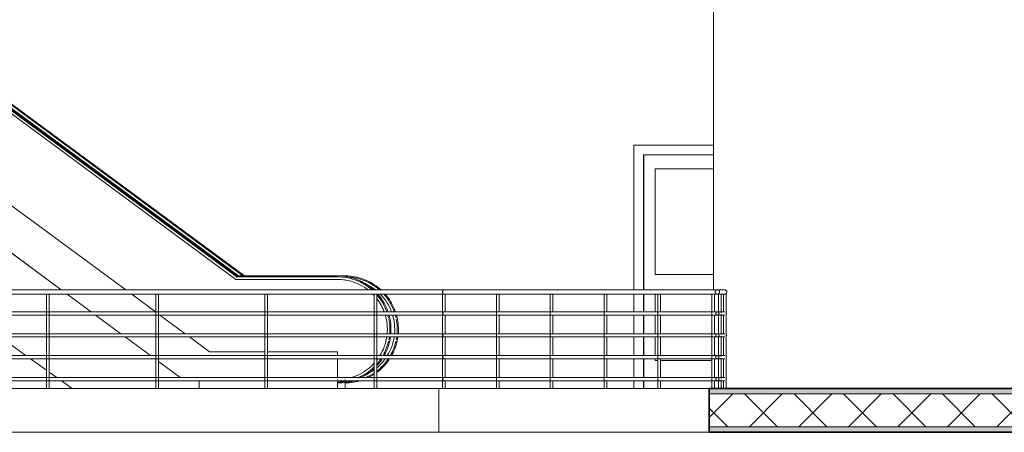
# Model space of a CAD drawing. Header units: inches. Extents: x 424 to 2043, y -237 to 445.
# Tile 905 of 965: x 977.47 to 986.47, y 225.75 to 229.52. Entities that reach past the tile are written whole.
import ezdxf

# ---------------------------------------------------------------- set-up
doc = ezdxf.new("R2010")
doc.units = ezdxf.units.IN
doc.header["$MEASUREMENT"] = 0
for name, color, linetype, lineweight in [('A-DOOR', 31, 'Continuous', 9), ('A-DOOR-FRAM', 31, 'Continuous', 9), ('A-FLOR', 192, 'Continuous', 9), ('A-FLOR-HRAL', 11, 'Continuous', 9), ('A-FLOR-MCUT', 51, 'Continuous', 9), ('A-FLOR-PATT', 8, 'Continuous', 35), ('A-GENM', 13, 'Continuous', 9), ('A-WALL', 113, 'Continuous', 9)]:
    doc.layers.add(name, color=color, linetype=linetype, lineweight=lineweight)

# ---------------------------------------------------------------- blocks, each defined once
blk = doc.blocks.new('Railing - 25mm-185987-Section 2')
at = {"layer": 'A-FLOR-HRAL'}
for p, q in [((27.2642, 6.46), (27.2642, 5.6)), ((27.2761, 6.46), (27.2642, 6.46)), ((27.2824, 6.46), (27.2761, 6.46)), ((27.2892, 6.2995), (27.2892, 6.46)), ((27.2892, 6.0995), (27.2892, 6.2705)), ((27.2892, 5.8995), (27.2892, 6.0705)), ((27.2892, 5.6995), (27.2892, 5.8705)), ((27.2892, 5.6), (27.2892, 5.6705))]:
    blk.add_line(p, q, dxfattribs=at)
blk = doc.blocks.new('Railing - 25mm-V46-Section 2')
at = {"layer": 'A-FLOR-HRAL'}
for p, q in [((29.8324, 10.46), (29.8324, 10.3)), ((29.834, 10.46), (29.8324, 10.46)), ((29.8574, 10.46), (29.834, 10.46)), ((29.8574, 10.2918), (29.8574, 10.46)), ((29.8324, 10.27), (29.8324, 10.1)), ((29.8574, 10.0918), (29.8574, 10.2782)), ((29.8324, 10.07), (29.8324, 9.9)), ((29.8574, 9.8918), (29.8574, 10.0782)), ((29.8324, 9.87), (29.8324, 9.7)), ((29.8574, 9.6918), (29.8574, 9.8782)), ((29.8324, 9.67), (29.8324, 9.6)), ((29.8574, 9.6), (29.8574, 9.6782))]:
    blk.add_line(p, q, dxfattribs=at)
blk = doc.blocks.new('Railing - 25mm-V37-Section 2')
at = {"layer": 'A-FLOR-HRAL'}
for p, q in [((19.7206, 6.46), (19.7206, 5.6)), ((19.7326, 6.46), (19.7206, 6.46)), ((19.7456, 6.46), (19.7326, 6.46)), ((19.7456, 5.6), (19.7456, 6.46))]:
    blk.add_line(p, q, dxfattribs=at)
blk = doc.blocks.new('Railing - 25mm-V38-Section 2')
at = {"layer": 'A-FLOR-HRAL'}
for p, q in [((27.7565, 6.46), (27.7565, 5.6)), ((27.7581, 6.46), (27.7565, 6.46)), ((27.7752, 6.46), (27.7581, 6.46)), ((27.7815, 6.2995), (27.7815, 6.46)), ((27.7815, 6.0995), (27.7815, 6.2705)), ((27.7815, 5.8995), (27.7815, 6.0705)), ((27.7815, 5.6995), (27.7815, 5.8705)), ((27.7815, 5.6), (27.7815, 5.6705))]:
    blk.add_line(p, q, dxfattribs=at)
blk = doc.blocks.new('Railing - 25mm-V54-Section 2')
at = {"layer": 'A-FLOR-HRAL'}
for p, q in [((29.7259, 10.46), (29.7259, 9.6)), ((29.7275, 10.46), (29.7259, 10.46)), ((29.7446, 10.46), (29.7275, 10.46)), ((29.7509, 10.2994), (29.7509, 10.46)), ((29.7509, 10.0994), (29.7509, 10.2706)), ((29.7509, 9.8994), (29.7509, 10.0706)), ((29.7509, 9.6994), (29.7509, 9.8706)), ((29.7509, 9.6), (29.7509, 9.6706))]:
    blk.add_line(p, q, dxfattribs=at)
blk = doc.blocks.new('Railing - 25mm-V55-Section 2')
at = {"layer": 'A-FLOR-HRAL'}
for p, q in [((29.7887, 10.46), (29.7887, 10.2998)), ((29.8137, 10.46), (29.7887, 10.46)), ((29.8137, 10.2919), (29.8137, 10.46)), ((29.8137, 10.46), (29.8137, 10.46)), ((29.7887, 10.2702), (29.7887, 10.0998)), ((29.8137, 10.0919), (29.8137, 10.2781)), ((29.7887, 10.0702), (29.7887, 9.8998)), ((29.8137, 9.8919), (29.8137, 10.0781)), ((29.7887, 9.8702), (29.7887, 9.6998)), ((29.8137, 9.6919), (29.8137, 9.8781)), ((29.7887, 9.6702), (29.7887, 9.6)), ((29.8137, 9.6), (29.8137, 9.6781))]:
    blk.add_line(p, q, dxfattribs=at)
blk = doc.blocks.new('Railing - Railing-201793-Section 2')
at = {"layer": 'A-FLOR-HRAL'}
for p, q in [((27.2767, 10.5), (16.661, 10.5)), ((16.6619, 10.46), (27.2767, 10.46)), ((29.8449, 10.5), (27.2767, 10.5)), ((27.2767, 10.46), (29.7887, 10.46)), ((29.8449, 10.5), (29.7779, 10.5)), ((29.7779, 10.46), (29.8449, 10.46)), ((29.8137, 10.46), (29.8449, 10.46)), ((27.2767, 10.3), (16.6619, 10.3)), ((16.6619, 10.27), (27.2767, 10.27)), ((29.7887, 10.3), (27.2767, 10.3)), ((27.2767, 10.27), (29.7887, 10.27)), ((29.8449, 10.3), (29.7779, 10.3)), ((29.7779, 10.27), (29.8449, 10.27)), ((29.8449, 10.3), (29.8137, 10.3)), ((29.8137, 10.27), (29.8449, 10.27)), ((27.2767, 10.1), (16.6619, 10.1)), ((29.7887, 10.1), (27.2767, 10.1)), ((29.8449, 10.1), (29.7779, 10.1)), ((29.8449, 10.1), (29.8137, 10.1)), ((16.6619, 10.07), (27.2767, 10.07)), ((27.2767, 10.07), (29.7887, 10.07)), ((29.7779, 10.07), (29.8449, 10.07)), ((29.8137, 10.07), (29.8449, 10.07)), ((27.2767, 9.9), (16.6619, 9.9)), ((16.6619, 9.87), (27.2767, 9.87)), ((29.7887, 9.9), (27.2767, 9.9)), ((27.2767, 9.87), (29.7887, 9.87)), ((29.8449, 9.9), (29.7779, 9.9)), ((29.7779, 9.87), (29.8449, 9.87)), ((29.8449, 9.9), (29.8137, 9.9)), ((29.8137, 9.87), (29.8449, 9.87)), ((27.2767, 9.7), (16.6617, 9.7)), ((16.6617, 9.67), (27.2767, 9.67)), ((29.7887, 9.7), (27.2767, 9.7)), ((27.2767, 9.67), (29.7887, 9.67)), ((29.8449, 9.7), (29.7779, 9.7)), ((29.7779, 9.67), (29.8449, 9.67)), ((29.8449, 9.7), (29.8134, 9.7)), ((29.8135, 9.67), (29.8449, 9.67))]:
    blk.add_line(p, q, dxfattribs=at)
at = {"layer": 'A-FLOR-HRAL', "lineweight": 18, "flags": 128}
for points in [[(29.7979, 10.48), (29.7973, 10.4848), (29.7956, 10.4893), (29.7928, 10.4933), (29.7892, 10.4965), (29.785, 10.4987), (29.7803, 10.4999), (29.7754, 10.4999), (29.7708, 10.4987), (29.7665, 10.4965), (29.7629, 10.4933), (29.7601, 10.4893), (29.7584, 10.4848), (29.7578, 10.48)], [(29.7578, 10.48), (29.7584, 10.4752), (29.7601, 10.4707), (29.7629, 10.4667), (29.7665, 10.4635), (29.7708, 10.4613), (29.7754, 10.4601), (29.7803, 10.4601), (29.785, 10.4613), (29.7892, 10.4635), (29.7928, 10.4667), (29.7956, 10.4707), (29.7973, 10.4752), (29.7979, 10.48)], [(29.7929, 10.285), (29.7924, 10.2886), (29.7911, 10.292), (29.7891, 10.2949), (29.7864, 10.2973), (29.7832, 10.299), (29.7797, 10.2999), (29.776, 10.2999), (29.7725, 10.299), (29.7693, 10.2973), (29.7666, 10.2949), (29.7646, 10.292), (29.7633, 10.2886), (29.7628, 10.285)], [(29.7628, 10.285), (29.7633, 10.2814), (29.7646, 10.278), (29.7666, 10.2751), (29.7693, 10.2727), (29.7725, 10.271), (29.776, 10.2701), (29.7797, 10.2701), (29.7832, 10.271), (29.7864, 10.2727), (29.7891, 10.2751), (29.7911, 10.278), (29.7924, 10.2814), (29.7929, 10.285)], [(29.7929, 10.085), (29.7924, 10.0886), (29.7911, 10.092), (29.7891, 10.0949), (29.7864, 10.0973), (29.7832, 10.099), (29.7797, 10.0999), (29.776, 10.0999), (29.7725, 10.099), (29.7693, 10.0973), (29.7666, 10.0949), (29.7646, 10.092), (29.7633, 10.0886), (29.7628, 10.085)], [(29.7628, 10.085), (29.7633, 10.0814), (29.7646, 10.078), (29.7666, 10.0751), (29.7693, 10.0727), (29.7725, 10.071), (29.776, 10.0701), (29.7797, 10.0701), (29.7832, 10.071), (29.7864, 10.0727), (29.7891, 10.0751), (29.7911, 10.078), (29.7924, 10.0814), (29.7929, 10.085)], [(29.7929, 9.885), (29.7924, 9.8886), (29.7911, 9.892), (29.7891, 9.8949), (29.7864, 9.8973), (29.7832, 9.899), (29.7797, 9.8999), (29.776, 9.8999), (29.7725, 9.899), (29.7693, 9.8973), (29.7666, 9.8949), (29.7646, 9.892), (29.7633, 9.8886), (29.7628, 9.885)], [(29.7628, 9.885), (29.7633, 9.8814), (29.7646, 9.878), (29.7666, 9.8751), (29.7693, 9.8727), (29.7725, 9.871), (29.776, 9.8701), (29.7797, 9.8701), (29.7832, 9.871), (29.7864, 9.8727), (29.7891, 9.8751), (29.7911, 9.878), (29.7924, 9.8814), (29.7929, 9.885)], [(29.7929, 9.685), (29.7924, 9.6886), (29.7911, 9.692), (29.7891, 9.6949), (29.7864, 9.6973), (29.7832, 9.699), (29.7797, 9.6999), (29.776, 9.6999), (29.7725, 9.699), (29.7693, 9.6973), (29.7666, 9.6949), (29.7646, 9.692), (29.7633, 9.6886), (29.7628, 9.685)], [(29.7628, 9.685), (29.7633, 9.6814), (29.7646, 9.678), (29.7666, 9.6751), (29.7693, 9.6727), (29.7725, 9.671), (29.776, 9.6701), (29.7797, 9.6701), (29.7832, 9.671), (29.7864, 9.6727), (29.7891, 9.6751), (29.7911, 9.678), (29.7924, 9.6814), (29.7929, 9.685)]]:
    blk.add_lwpolyline(points, dxfattribs=at)
at = {"layer": 'A-FLOR-HRAL'}
for points, knots in [([(27.2647, 10.48), (27.2647, 10.4817), (27.265, 10.4852), (27.266, 10.4893), (27.2672, 10.4922), (27.2682, 10.4942), (27.2694, 10.4959), (27.2707, 10.4974), (27.2721, 10.4985), (27.2736, 10.4994), (27.2751, 10.4999), (27.2762, 10.5), (27.2767, 10.5)], [0, 0, 0, 0, 0.0833333, 0.1666667, 0.2083333, 0.25, 0.2916667, 0.3333333, 0.375, 0.4166667, 0.4583333, 0.5, 0.5, 0.5, 0.5]), ([(27.2767, 10.46), (27.2762, 10.46), (27.2751, 10.4601), (27.2736, 10.4606), (27.2721, 10.4615), (27.2707, 10.4626), (27.2694, 10.4641), (27.2682, 10.4658), (27.2672, 10.4678), (27.266, 10.4707), (27.265, 10.4748), (27.2647, 10.4783), (27.2647, 10.48)], [0.5, 0.5, 0.5, 0.5, 0.5416667, 0.5833333, 0.625, 0.6666667, 0.7083333, 0.75, 0.7916667, 0.8333333, 0.9166667, 1, 1, 1, 1]), ([(29.8651, 10.48), (29.8651, 10.4765), (29.8637, 10.4713), (29.8594, 10.4657), (29.8551, 10.4625), (29.8502, 10.4605), (29.8467, 10.46), (29.8449, 10.46)], [0, 0, 0, 0, 0.1666667, 0.25, 0.3333333, 0.4166667, 0.5, 0.5, 0.5, 0.5]), ([(27.2677, 10.285), (27.2677, 10.2863), (27.2679, 10.2889), (27.2687, 10.292), (27.2695, 10.2942), (27.2701, 10.2951), (27.2703, 10.2956)], [0, 0, 0, 0, 0.0833333, 0.1666667, 0.2083333, 0.25, 0.25, 0.25, 0.25]), ([(27.2703, 10.2744), (27.2701, 10.2749), (27.2695, 10.2758), (27.2687, 10.278), (27.2679, 10.2811), (27.2677, 10.2837), (27.2677, 10.285)], [0.75, 0.75, 0.75, 0.75, 0.7916667, 0.8333333, 0.9166667, 1, 1, 1, 1]), ([(27.2677, 10.085), (27.2677, 10.0863), (27.2679, 10.0889), (27.2687, 10.092), (27.2695, 10.0942), (27.2701, 10.0951), (27.2703, 10.0956)], [0, 0, 0, 0, 0.0833333, 0.1666667, 0.2083333, 0.25, 0.25, 0.25, 0.25]), ([(27.2703, 10.0744), (27.2701, 10.0749), (27.2695, 10.0758), (27.2687, 10.078), (27.2679, 10.0811), (27.2677, 10.0837), (27.2677, 10.085)], [0.75, 0.75, 0.75, 0.75, 0.7916667, 0.8333333, 0.9166667, 1, 1, 1, 1]), ([(27.2677, 9.885), (27.2677, 9.8863), (27.2679, 9.8889), (27.2687, 9.892), (27.2695, 9.8942), (27.2701, 9.8951), (27.2703, 9.8956)], [0, 0, 0, 0, 0.0833333, 0.1666667, 0.2083333, 0.25, 0.25, 0.25, 0.25]), ([(27.2703, 9.8744), (27.2701, 9.8749), (27.2695, 9.8758), (27.2687, 9.878), (27.2679, 9.8811), (27.2677, 9.8837), (27.2677, 9.885)], [0.75, 0.75, 0.75, 0.75, 0.7916667, 0.8333333, 0.9166667, 1, 1, 1, 1]), ([(27.2677, 9.685), (27.2677, 9.6863), (27.2679, 9.6889), (27.2687, 9.692), (27.2695, 9.6942), (27.2701, 9.6951), (27.2703, 9.6956)], [0, 0, 0, 0, 0.0833333, 0.1666667, 0.2083333, 0.25, 0.25, 0.25, 0.25]), ([(27.2703, 9.6744), (27.2701, 9.6749), (27.2695, 9.6758), (27.2687, 9.678), (27.2679, 9.6811), (27.2677, 9.6837), (27.2677, 9.685)], [0.75, 0.75, 0.75, 0.75, 0.7916667, 0.8333333, 0.9166667, 1, 1, 1, 1])]:
    blk.add_open_spline(points, degree=3, knots=knots, dxfattribs=at)
for points in [[(29.8449, 10.5), (29.8467, 10.5), (29.8502, 10.4995), (29.8551, 10.4975), (29.8594, 10.4943), (29.8626, 10.4901), (29.8647, 10.4852), (29.8651, 10.4817), (29.8651, 10.48)], [(29.858, 10.2925), (29.8587, 10.2914), (29.8597, 10.2889), (29.8601, 10.2863), (29.8601, 10.285)], [(29.8601, 10.285), (29.8601, 10.2824), (29.8594, 10.2798), (29.858, 10.2775)], [(29.858, 10.0925), (29.8587, 10.0914), (29.8597, 10.0889), (29.8601, 10.0863), (29.8601, 10.085)], [(29.8601, 10.085), (29.8601, 10.0824), (29.8594, 10.0798), (29.858, 10.0775)], [(29.858, 9.8925), (29.8587, 9.8914), (29.8597, 9.8889), (29.8601, 9.8863), (29.8601, 9.885)], [(29.8601, 9.885), (29.8601, 9.8824), (29.8594, 9.8798), (29.858, 9.8775)], [(29.858, 9.6925), (29.8587, 9.6914), (29.8597, 9.6889), (29.8601, 9.6863), (29.8601, 9.685)], [(29.8601, 9.685), (29.8601, 9.6824), (29.8594, 9.6798), (29.858, 9.6775)]]:
    blk.add_open_spline(points, degree=3, dxfattribs=at)
for name, p in [('Railing - 25mm-V37-Section 2', (3.9212, 4)), ('Railing - 25mm-V37-Section 2', (4.9203, 4)), ('Railing - 25mm-V37-Section 2', (5.9193, 4)), ('Railing - 25mm-V37-Section 2', (6.9184, 4)), ('Railing - 25mm-185987-Section 2', (0, 4)), ('Railing - 25mm-V38-Section 2', (0, 4)), ('Railing - 25mm-V38-Section 2', (0.4923, 4)), ('Railing - 25mm-V38-Section 2', (0.9847, 4)), ('Railing - 25mm-V38-Section 2', (1.477, 4)), ('Railing - 25mm-V54-Section 2', (0, 0)), ('Railing - 25mm-V55-Section 2', (0, 0)), ('Railing - 25mm-V46-Section 2', (0, 0))]:
    blk.add_blockref(name, p)
blk = doc.blocks.new('Escalator - Escalator-198091-Section 2')
at = {"layer": 'A-GENM'}
for p, q in [((19.6902, 14.7816), (25.374, 10.5964)), ((25.3818, 10.6197), (19.698, 14.8049)), ((25.3862, 10.6282), (19.7024, 14.8134)), ((19.758, 14.7816), (25.3987, 10.6282)), ((25.4382, 10.6281), (19.7658, 14.8049)), ((25.454, 10.6282), (19.7702, 14.8134)), ((24.3678, 10.5), (19.4483, 14.1212)), ((19.2037, 13.8672), (23.7781, 10.5)), ((19.2037, 13.8672), (23.7781, 10.5)), ((23.7781, 10.5), (19.2037, 13.8672)), ((26.3044, 10.6282), (25.3861, 10.6282)), ((26.3722, 10.6282), (26.3044, 10.6282)), ((25.374, 10.5964), (26.3028, 10.5964)), ((26.3029, 10.6197), (25.3818, 10.6197)), ((26.3055, 10.5964), (26.3033, 10.5964)), ((26.3733, 10.5964), (26.3711, 10.5964)), ((23.8325, 10.46), (24.0501, 10.2998)), ((23.8325, 10.46), (24.0501, 10.2998)), ((24.0501, 10.2998), (23.8325, 10.46)), ((24.6397, 10.2999), (24.4222, 10.46)), ((24.0904, 10.2702), (24.3217, 10.0999)), ((24.0904, 10.2702), (24.3217, 10.0999)), ((24.3217, 10.0999), (24.0904, 10.2702)), ((24.9114, 10.0999), (24.6801, 10.2701)), ((23.214, 10.07), (23.4542, 9.9)), ((24.3621, 10.0701), (24.5934, 9.8999)), ((24.3621, 10.0701), (24.5934, 9.8999)), ((24.5934, 9.8999), (24.3621, 10.0701)), ((25.134, 9.936), (24.9518, 10.0701)), ((25.64, 9.936), (25.134, 9.936)), ((26.3033, 9.936), (25.6649, 9.936)), ((26.3033, 9.9), (26.3033, 9.936)), ((23.4966, 9.87), (23.6419, 9.7672)), ((24.6338, 9.8701), (24.6409, 9.8649)), ((24.6338, 9.8701), (24.6409, 9.8649)), ((24.6409, 9.8649), (24.6338, 9.8701)), ((24.6659, 9.8465), (24.8651, 9.6999)), ((24.6659, 9.8465), (24.8651, 9.6999)), ((24.8651, 9.6999), (24.6659, 9.8465)), ((26.3033, 9.7), (26.3033, 9.87)), ((23.6668, 9.7495), (23.7368, 9.7)), ((23.7792, 9.67), (23.8781, 9.6)), ((25.0397, 9.6701), (25.0397, 9.6)), ((25.0397, 9.6), (25.0397, 9.6701)), ((26.3028, 9.67), (26.3028, 9.6659)), ((26.3033, 9.682), (26.3055, 9.682)), ((26.3033, 9.6), (26.3033, 9.6552)), ((26.3711, 9.682), (26.3733, 9.682)), ((26.3733, 9.6503), (26.3733, 9.6))]:
    blk.add_line(p, q, dxfattribs=at)
at = {"layer": 'A-GENM', "flags": 128}
for points in [[(26.6343, 10.5), (26.6198, 10.5127), (26.6046, 10.525), (26.589, 10.5368), (26.5729, 10.5478), (26.5563, 10.5582), (26.5394, 10.568), (26.5221, 10.5771), (26.5044, 10.5854), (26.4864, 10.5931), (26.4681, 10.6), (26.4496, 10.6062), (26.4308, 10.6116), (26.4118, 10.6163), (26.3927, 10.6202), (26.3734, 10.6233), (26.354, 10.6257), (26.3345, 10.6273), (26.315, 10.6281), (26.3044, 10.6282)], [(26.7021, 10.5), (26.6876, 10.5127), (26.6724, 10.525), (26.6568, 10.5368), (26.6406, 10.5478), (26.6241, 10.5582), (26.6072, 10.568), (26.5898, 10.5771), (26.5722, 10.5854), (26.5542, 10.5931), (26.5359, 10.6), (26.5174, 10.6062), (26.4986, 10.6116), (26.4796, 10.6163), (26.4605, 10.6202), (26.4412, 10.6233), (26.4218, 10.6257), (26.4023, 10.6273), (26.3828, 10.6281), (26.3722, 10.6282)], [(26.7658, 10.3), (26.7636, 10.3065), (26.7565, 10.3248), (26.7487, 10.3427), (26.7402, 10.3603), (26.7311, 10.3776), (26.7212, 10.3945), (26.7107, 10.4109), (26.6995, 10.427), (26.6877, 10.4426), (26.6752, 10.4577), (26.6731, 10.46)], [(26.8336, 10.3), (26.8313, 10.3065), (26.8243, 10.3248), (26.8165, 10.3427), (26.808, 10.3603), (26.7988, 10.3776), (26.789, 10.3945), (26.7784, 10.4109), (26.7673, 10.427), (26.7554, 10.4426), (26.743, 10.4577), (26.7409, 10.46)], [(26.7914, 10.1), (26.7924, 10.1144), (26.793, 10.134), (26.7928, 10.1535), (26.7919, 10.173), (26.7901, 10.1925), (26.7876, 10.2119), (26.7843, 10.2312), (26.7803, 10.2503), (26.7754, 10.2693)], [(26.8592, 10.1), (26.8602, 10.1144), (26.8608, 10.134), (26.8606, 10.1535), (26.8596, 10.173), (26.8579, 10.1925), (26.8554, 10.2119), (26.8521, 10.2312), (26.848, 10.2503), (26.8432, 10.2693)], [(26.7304, 9.9), (26.7354, 9.9088), (26.7442, 9.9262), (26.7524, 9.944), (26.7598, 9.9621), (26.7665, 9.9804), (26.7725, 9.999), (26.7778, 10.0179), (26.7822, 10.0369), (26.7859, 10.0561), (26.788, 10.07)], [(26.7982, 9.9), (26.8032, 9.9088), (26.812, 9.9262), (26.8202, 9.944), (26.8276, 9.9621), (26.8343, 9.9804), (26.8403, 9.999), (26.8455, 10.0179), (26.85, 10.0369), (26.8537, 10.0561), (26.8558, 10.07)], [(26.664, 9.747), (26.6795, 9.759), (26.6944, 9.7716), (26.7088, 9.7848), (26.7227, 9.7986), (26.7361, 9.8129), (26.7488, 9.8277), (26.761, 9.843), (26.7725, 9.8588), (26.78, 9.87)], [(26.664, 9.8082), (26.6683, 9.8129), (26.681, 9.8277), (26.6932, 9.843), (26.7047, 9.8588), (26.7122, 9.87)], [(26.5189, 9.7), (26.5301, 9.7055), (26.5472, 9.7149), (26.564, 9.7249), (26.5803, 9.7356), (26.5962, 9.747), (26.6117, 9.759), (26.6266, 9.7716), (26.639, 9.7829)], [(26.5867, 9.7), (26.5979, 9.7055), (26.615, 9.7149), (26.6318, 9.7249), (26.639, 9.7297)], [(26.3044, 9.6502), (26.324, 9.6506), (26.3435, 9.6518), (26.3629, 9.6537), (26.3823, 9.6565), (26.4015, 9.66), (26.4206, 9.6642), (26.4395, 9.6693), (26.442, 9.67)], [(26.3722, 9.6502), (26.3917, 9.6506), (26.4113, 9.6518), (26.4307, 9.6537), (26.4501, 9.6565), (26.4693, 9.66), (26.4884, 9.6642), (26.5072, 9.6693), (26.5097, 9.67)]]:
    blk.add_lwpolyline(points, dxfattribs=at)
at = {"layer": 'A-GENM'}
for centre, major_axis, ratio, start_param, end_param in [((26.3028, 10.1392), (0, 0.4572), 0.999044, 5.621797, 6.283185), ((26.3029, 10.1392), (0, 0.4805), 0.999044, 5.565126, 6.283185), ((26.3707, 10.1392), (0, 0.4805), 0.999044, 5.56514, 6.207924), ((26.3705, 10.1392), (0, 0.4572), 0.999044, 6.001783, 6.004459), ((26.3705, 10.1392), (0, 0.4572), 0.999044, 5.621797, 5.834791), ((26.3028, 10.1392), (0, 0.4572), 0.999044, 5.45645, 5.492528), ((26.3029, 10.1392), (0, 0.4805), 0.999044, 5.054229, 5.428259), ((26.3705, 10.1392), (0, 0.4572), 0.999044, 5.072721, 5.492514), ((26.3707, 10.1392), (0, 0.4805), 0.999044, 5.054236, 5.445914), ((26.3028, 10.1392), (0, 0.4572), 0.999044, 5.072713, 5.366636), ((26.3028, 10.1392), (0, 0.4572), 0.999044, 4.626387, 5.00338), ((26.3029, 10.1392), (0, 0.4805), 0.999044, 4.934914, 4.988675), ((26.3705, 10.1392), (0, 0.4572), 0.999044, 4.626394, 5.003372), ((26.3707, 10.1392), (0, 0.4805), 0.999044, 4.934914, 4.988668), ((26.3029, 10.1392), (0, 0.4805), 0.999044, 4.630352, 4.908739), ((26.3707, 10.1392), (0, 0.4805), 0.999044, 4.630359, 4.908739), ((26.3028, 10.1392), (0, 0.4572), 0.999044, 4.160582, 4.559898), ((26.3029, 10.1392), (0, 0.4805), 0.999044, 4.189514, 4.489864), ((26.3705, 10.1392), (0, 0.4572), 0.999044, 4.16059, 4.559891), ((26.3029, 10.1392), (0, 0.4805), 0.999044, 4.516039, 4.567755), ((26.3707, 10.1392), (0, 0.4805), 0.999044, 4.189522, 4.489864), ((26.3707, 10.1392), (0, 0.4805), 0.999044, 4.516039, 4.567748), ((26.3028, 10.1392), (0, 0.4572), 0.999044, 3.411247, 3.968328), ((26.3707, 10.1392), (0, 0.4805), 0.999044, 3.800476, 4.116333), ((26.3705, 10.1392), (0, 0.4572), 0.999044, 3.841376, 4.080567), ((26.3029, 10.1392), (0, 0.4805), 0.999044, 3.996519, 4.116341), ((26.3028, 10.1392), (0, 0.4572), 0.999044, 4.058142, 4.080576), ((26.3029, 10.1392), (0, 0.4805), 0.999044, 3.552002, 3.917875), ((26.3707, 10.1392), (0, 0.4805), 0.999044, 3.55202, 3.73464), ((26.3705, 10.1392), (0, 0.4572), 0.999044, 3.595289, 3.771333), ((26.3031, 9.6659), (0, 0.00898), 0.043708, 1.570796, 2.491661), ((26.3029, 10.1392), (0, 0.4805), 0.999044, 3.141593, 3.3465), ((26.3044, 9.7243), (0, 0.0741), 0.043708, 2.656457, 3.141593), ((26.3722, 9.7243), (0, 0.0741), 0.043708, 2.772645, 3.141593), ((26.3707, 10.1392), (0, 0.4805), 0.999044, 3.208372, 3.346471), ((26.3705, 10.1392), (0, 0.4572), 0.999044, 3.420318, 3.422995)]:
    blk.add_ellipse(centre, major_axis=major_axis, ratio=ratio, start_param=start_param, end_param=end_param, dxfattribs=at)
for points in [[(25.3818, 10.6197), (25.3841, 10.6253), (25.3856, 10.6282), (25.3861, 10.6282)], [(25.3793, 10.6125), (25.3795, 10.6132), (25.38, 10.6146), (25.3807, 10.6166), (25.3813, 10.6183), (25.3817, 10.6193), (25.3818, 10.6197)]]:
    blk.add_open_spline(points, degree=3, dxfattribs=at)
blk = doc.blocks.new('M_Single-Louvered - 0914 x 2134mm-V71-Section 2')
at = {"layer": 'A-DOOR'}
for p, q in [((29.106, 11.734), (29.106, 10.4998)), ((29.2078, 11.607), (29.7429, 11.607)), ((29.2078, 10.642), (29.2078, 11.607)), ((29.2082, 11.607), (29.2082, 10.642)), ((29.7429, 10.642), (29.2078, 10.642)), ((29.106, 10.4602), (29.106, 10.2999)), ((29.2078, 10.2999), (29.2078, 10.4602)), ((29.2082, 10.4602), (29.2082, 10.2999)), ((29.106, 10.2701), (29.106, 10.0999)), ((29.2078, 10.0999), (29.2078, 10.2701)), ((29.2082, 10.2701), (29.2082, 10.0999)), ((29.106, 10.0701), (29.106, 9.8999)), ((29.2078, 9.8999), (29.2078, 10.0701)), ((29.2082, 10.0701), (29.2082, 9.8999)), ((29.106, 9.8701), (29.106, 9.6999)), ((29.2078, 9.854), (29.2078, 9.8701)), ((29.2336, 9.854), (29.2078, 9.854)), ((29.2082, 9.8701), (29.2082, 9.854)), ((29.7259, 9.854), (29.2586, 9.854)), ((29.106, 9.6701), (29.106, 9.6))]:
    blk.add_line(p, q, dxfattribs=at)
at = {"layer": 'A-DOOR-FRAM'}
for p, q in [((29.0131, 11.823), (29.0131, 10.4998)), ((29.7429, 11.823), (29.0131, 11.823)), ((29.102, 10.4998), (29.102, 11.734)), ((29.102, 11.734), (29.7429, 11.734)), ((29.1031, 11.734), (29.1031, 10.4998)), ((29.0131, 10.4602), (29.0131, 10.2998)), ((29.102, 10.2999), (29.102, 10.4602)), ((29.1031, 10.4602), (29.1031, 10.2999)), ((29.0131, 10.2702), (29.0131, 10.0998)), ((29.102, 10.0999), (29.102, 10.2701)), ((29.1031, 10.2701), (29.1031, 10.0999)), ((29.0131, 10.0702), (29.0131, 9.8998)), ((29.102, 9.8999), (29.102, 10.0701)), ((29.1031, 10.0701), (29.1031, 9.8999)), ((29.0131, 9.8702), (29.0131, 9.6998)), ((29.102, 9.6999), (29.102, 9.8701)), ((29.1031, 9.8701), (29.1031, 9.6999)), ((29.0131, 9.6702), (29.0131, 9.6)), ((29.102, 9.6), (29.102, 9.6701)), ((29.1031, 9.6701), (29.1031, 9.6))]:
    blk.add_line(p, q, dxfattribs=at)

msp = doc.modelspace()

# ---------------------------------------------------------------- hatches: boundary and pattern name
at = {"layer": 'A-FLOR-PATT', "lineweight": 9}
h = msp.add_hatch(dxfattribs=at)
h.set_pattern_fill('FP_2', color=256, style=0, pattern_type=2)
h.set_pattern_definition([(0, (988.56703, 228.86908), (0.406, 0.102), [0.034, -0.271, 0.034, -0.271, -1.626]), (0, (988.56703, 228.86908), (0.406, 0.102), [-0.61, 0.034, -0.576, 0.034, -0.271, -0.711]), (0, (988.56703, 228.86908), (0.406, 0.102), [-1.524, 0.034, -0.17, 0.034, -0.474]), (120, (988.72003, 228.92008), (-0.2913346, 0.30060631), [0.034, -0.271, 0.034, -0.271, -1.626]), (120, (988.72003, 228.92008), (-0.2913346, 0.30060631), [-0.61, 0.034, -0.576, 0.034, -0.271, -0.711]), (120, (988.72003, 228.92008), (-0.2913346, 0.30060631), [-1.524, 0.034, -0.17, 0.034, -0.474]), (240, (988.77103, 229.12308), (-0.1146654, -0.40260631), [0.034, -0.271, 0.034, -0.271, -1.626]), (240, (988.77103, 229.12308), (-0.1146654, -0.40260631), [-0.61, 0.034, -0.576, 0.034, -0.271, -0.711]), (240, (988.77103, 229.12308), (-0.1146654, -0.40260631), [-1.524, 0.034, -0.17, 0.034, -0.474])])
h.paths.add_polyline_path([(1012.7941, 226.1001), (1013.3677, 226.1001), (1013.3677, 226.1501), (983.7718, 226.1501), (983.7718, 226.1001), (1012.1003, 226.1001)], flags=0)
h.paths.add_polyline_path([(945.5373, 226.1001), (963.3888, 226.1001), (963.3888, 226.1501), (945.5373, 226.1501)], flags=0)
h.paths.add_polyline_path([(970.4716, 226.1001), (970.5191, 226.1001), (970.5191, 226.1501), (966.6919, 226.1501), (966.6919, 226.1001), (969.7778, 226.1001)], flags=0)
h = msp.add_hatch(dxfattribs=at)
h.set_pattern_fill('FP_3', color=256, style=0, pattern_type=2)
h.set_pattern_definition([(45, (988.56703, 228.86908), (-0.2262742, 0.2262742), []), (135, (988.56703, 228.86908), (-0.2262742, -0.2262742), [])])
h.paths.add_polyline_path([(969.7778, 225.8001), (970.5191, 225.8001), (970.5191, 226.1001), (966.6919, 226.1001), (966.6919, 225.8001), (969.084, 225.8001)], flags=0)
h.paths.add_polyline_path([(945.8413, 225.8001), (963.3888, 225.8001), (963.3888, 226.1001), (945.5373, 226.1001), (945.5373, 225.8001)], flags=0)
h.paths.add_polyline_path([(1012.7941, 225.8001), (1013.3677, 225.8001), (1013.3677, 226.1001), (983.7718, 226.1001), (983.7718, 225.8001), (1012.1003, 225.8001)], flags=0)
h = msp.add_hatch(dxfattribs=at)
h.set_pattern_fill('FP_1', color=256, style=0, pattern_type=2)
h.set_pattern_definition([(108.435, (988.67603, 228.86908), (-0.41678894, 0.83294356), [0.158, -1.159]), (139.399, (988.626028, 229.019077), (-2.49915805, 2.08284494), [0.077, -3.763]), (136.848, (988.984028, 229.069077), (-6.247659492, 5.831057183), [0.183, -8.952]), (109.983, (988.851028, 229.194077), (-1.249748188, 3.331484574), [0.098, -4.778]), (90, (988.81703, 228.86908), (-0.416, 0.417), [0.083, -0.333]), (118.443, (988.817028, 228.953077), (2.9159587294, -5.414786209), [0.227, -11.141]), (84.289, (988.709028, 229.152077), (-0.416051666, -3.748202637), [0.084, -4.102]), (129.806, (988.71703, 229.23608), (1.66603147, -2.08199523), [0.065, -3.188])])
h.paths.add_polyline_path([(945.5373, 225.7501), (963.3888, 225.7501), (963.3888, 225.8001), (945.5373, 225.8001)], flags=0)
h.paths.add_polyline_path([(1013.3677, 225.7501), (1013.3677, 225.8001), (983.7718, 225.8001), (983.7718, 225.7501), (1012.7941, 225.7501)], flags=0)
h.paths.add_polyline_path([(966.6919, 225.7501), (970.5191, 225.7501), (970.5191, 225.8001), (966.6919, 225.8001)], flags=0)

# ---------------------------------------------------------------- linework, layer by layer
at = {"layer": 'A-FLOR'}
for p, q in [((970.5191, 226.1501), (983.7718, 226.1501)), ((981.3009, 226.1501), (981.3009, 225.7501)), ((983.7718, 225.7501), (970.5191, 225.7501))]:
    msp.add_line(p, q, dxfattribs=at)
at = {"layer": 'A-FLOR', "lineweight": 35}
for p, q in [((1013.3677, 226.1501), (983.7718, 226.1501)), ((983.7718, 226.1501), (983.7718, 225.7501)), ((983.7718, 225.7501), (1013.3677, 225.7501))]:
    msp.add_line(p, q, dxfattribs=at)
at = {"layer": 'A-FLOR-MCUT'}
for p, q in [((1013.3677, 226.1001), (983.7718, 226.1001)), ((1013.3677, 225.8001), (983.7718, 225.8001))]:
    msp.add_line(p, q, dxfattribs=at)
at = {"layer": 'A-WALL'}
for p, q in [((983.8119, 227.0501), (983.8119, 229.7501)), ((983.1721, 227.0499), (983.1721, 228.2841)), ((983.1721, 226.8499), (983.1721, 227.0103)), ((983.1721, 226.6499), (983.1721, 226.8202)), ((983.1721, 226.4499), (983.1721, 226.6202)), ((983.1721, 226.2499), (983.1721, 226.4202)), ((983.1721, 226.1501), (983.1721, 226.2202))]:
    msp.add_line(p, q, dxfattribs=at)

# ---------------------------------------------------------------- block references
at = {"layer": 'A-DOOR'}
msp.add_blockref('M_Single-Louvered - 0914 x 2134mm-V71-Section 2', (954.069, 216.5501), dxfattribs=at)
at = {"layer": 'A-FLOR-HRAL'}
msp.add_blockref('Railing - Railing-201793-Section 2', (954.069, 216.5501), dxfattribs=at)
at = {"layer": 'A-GENM'}
msp.add_blockref('Escalator - Escalator-198091-Section 2', (954.069, 216.5501), dxfattribs=at)

doc.saveas('drawing.dxf')
